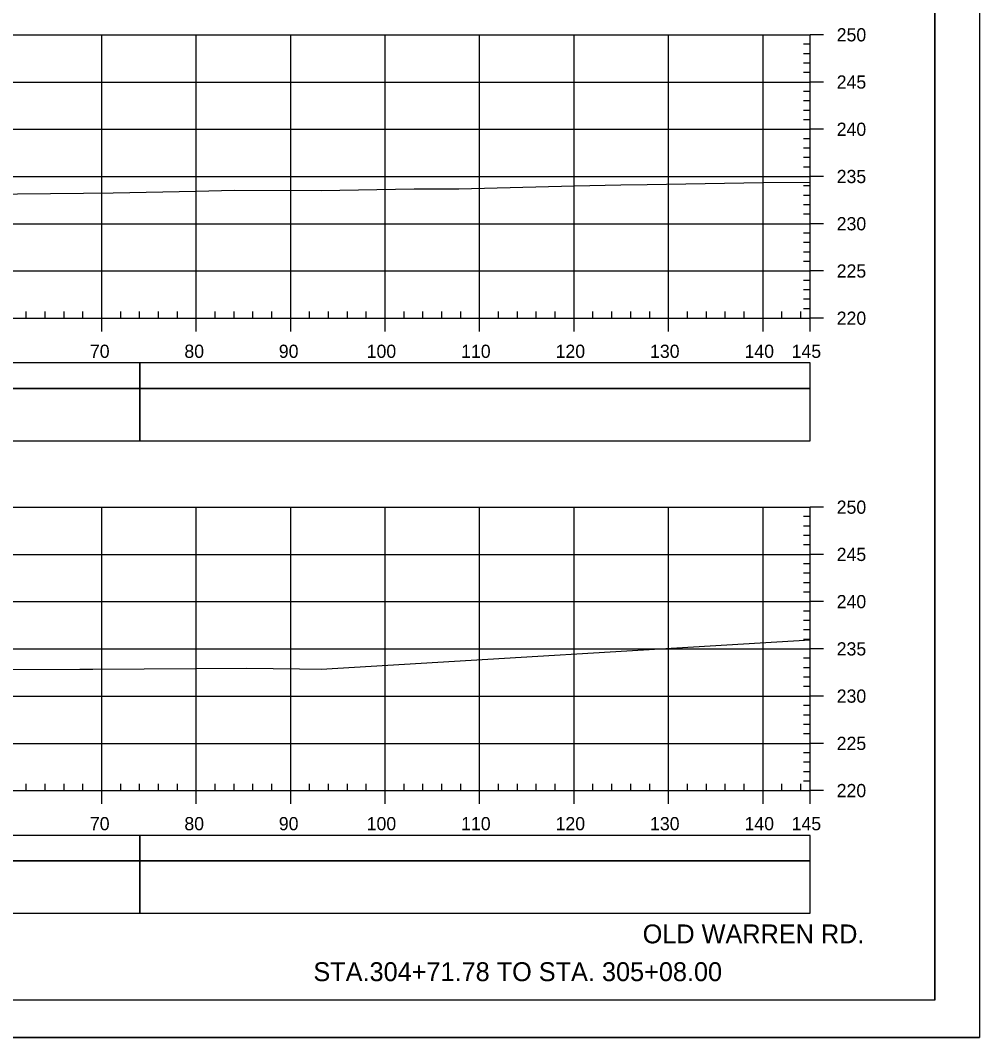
# Model space of a CAD drawing. Extents: x 1386544 to 1388153, y 379785 to 390999.
# Drawn here: x 1388051.6 to 1388153.2, y 384037.7 to 384145.4 of the extents above; entities that cross this region are included whole.
import ezdxf

# ---------------------------------------------------------------- set-up
doc = ezdxf.new("R2010")
doc.units = 0
for name, color, linetype in [('R_Axis', 7, 'Continuous'), ('R_Axis Annot', 7, 'Continuous'), ('R_Border', 7, 'Continuous'), ('R_Draft', 7, 'Continuous'), ('R_Exist Surface', 7, 'Continuous'), ('R_Grid', 7, 'Continuous'), ('R_No Plot', 7, 'Continuous'), ('R_Striping', 7, 'Continuous')]:
    doc.layers.add(name, color=color, linetype=linetype)

msp = doc.modelspace()

# ---------------------------------------------------------------- linework, layer by layer
at = {"layer": 'R_Axis'}
for p, q in [((1388135.25, 384113.84), (1388135.25, 384143.84)), ((1388136.65, 384143.84), (1388135.25, 384143.84)), ((1388135.25, 384142.84), (1388134.55, 384142.84)), ((1388135.25, 384141.84), (1388134.55, 384141.84)), ((1388135.25, 384140.84), (1388134.55, 384140.84)), ((1388135.25, 384139.84), (1388134.55, 384139.84)), ((1388136.65, 384138.84), (1388135.25, 384138.84)), ((1388135.25, 384137.84), (1388134.55, 384137.84)), ((1388135.25, 384136.84), (1388134.55, 384136.84)), ((1388135.25, 384135.84), (1388134.55, 384135.84)), ((1388135.25, 384134.84), (1388134.55, 384134.84)), ((1388136.65, 384133.84), (1388135.25, 384133.84)), ((1388135.25, 384132.84), (1388134.55, 384132.84)), ((1388135.25, 384131.84), (1388134.55, 384131.84)), ((1388135.25, 384130.84), (1388134.55, 384130.84)), ((1388135.25, 384129.84), (1388134.55, 384129.84)), ((1388136.65, 384128.84), (1388135.25, 384128.84)), ((1388135.25, 384127.84), (1388134.55, 384127.84)), ((1388135.25, 384126.84), (1388134.55, 384126.84)), ((1388135.25, 384125.84), (1388134.55, 384125.84)), ((1388135.25, 384124.84), (1388134.55, 384124.84)), ((1388135.25, 384122.84), (1388134.55, 384122.84)), ((1388136.65, 384123.84), (1388135.25, 384123.84)), ((1388135.25, 384121.84), (1388134.55, 384121.84)), ((1388135.25, 384120.84), (1388134.55, 384120.84)), ((1388135.25, 384119.84), (1388134.55, 384119.84)), ((1388136.65, 384118.84), (1388135.25, 384118.84)), ((1388135.25, 384117.84), (1388134.55, 384117.84)), ((1388135.25, 384116.84), (1388134.55, 384116.84)), ((1388135.25, 384115.84), (1388134.55, 384115.84)), ((1388052.25, 384113.84), (1388052.25, 384114.54)), ((1388054.25, 384113.84), (1388054.25, 384114.54)), ((1388056.25, 384113.84), (1388056.25, 384114.54)), ((1388058.25, 384113.84), (1388058.25, 384114.54)), ((1388062.25, 384113.84), (1388062.25, 384114.54)), ((1388064.25, 384113.84), (1388064.25, 384114.54)), ((1388066.25, 384113.84), (1388066.25, 384114.54)), ((1388068.25, 384113.84), (1388068.25, 384114.54)), ((1388072.25, 384113.84), (1388072.25, 384114.54)), ((1388074.25, 384113.84), (1388074.25, 384114.54)), ((1388076.25, 384113.84), (1388076.25, 384114.54)), ((1388078.25, 384113.84), (1388078.25, 384114.54)), ((1388082.25, 384113.84), (1388082.25, 384114.54)), ((1388084.25, 384113.84), (1388084.25, 384114.54)), ((1388086.25, 384113.84), (1388086.25, 384114.54)), ((1388088.25, 384113.84), (1388088.25, 384114.54)), ((1388092.25, 384113.84), (1388092.25, 384114.54)), ((1388094.25, 384113.84), (1388094.25, 384114.54)), ((1388096.25, 384113.84), (1388096.25, 384114.54)), ((1388098.25, 384113.84), (1388098.25, 384114.54)), ((1388102.25, 384113.84), (1388102.25, 384114.54)), ((1388104.25, 384113.84), (1388104.25, 384114.54)), ((1388106.25, 384113.84), (1388106.25, 384114.54)), ((1388108.25, 384113.84), (1388108.25, 384114.54)), ((1388112.25, 384113.84), (1388112.25, 384114.54)), ((1388114.25, 384113.84), (1388114.25, 384114.54)), ((1388116.25, 384113.84), (1388116.25, 384114.54)), ((1388118.25, 384113.84), (1388118.25, 384114.54)), ((1388122.25, 384113.84), (1388122.25, 384114.54)), ((1388124.25, 384113.84), (1388124.25, 384114.54)), ((1388126.25, 384113.84), (1388126.25, 384114.54)), ((1388128.25, 384113.84), (1388128.25, 384114.54)), ((1388132.25, 384113.84), (1388132.25, 384114.54)), ((1388134.25, 384113.84), (1388134.25, 384114.54)), ((1388135.25, 384114.84), (1388134.55, 384114.84)), ((1387845.25, 384113.84), (1388135.25, 384113.84)), ((1388060.25, 384112.44), (1388060.25, 384113.84)), ((1388070.25, 384112.44), (1388070.25, 384113.84)), ((1388080.25, 384112.44), (1388080.25, 384113.84)), ((1388090.25, 384112.44), (1388090.25, 384113.84)), ((1388100.25, 384112.44), (1388100.25, 384113.84)), ((1388110.25, 384112.44), (1388110.25, 384113.84)), ((1388120.25, 384112.44), (1388120.25, 384113.84)), ((1388130.25, 384112.44), (1388130.25, 384113.84)), ((1388135.25, 384112.44), (1388135.25, 384113.84)), ((1388136.65, 384113.84), (1388135.25, 384113.84)), ((1388135.25, 384063.84), (1388135.25, 384093.84)), ((1388136.65, 384093.84), (1388135.25, 384093.84)), ((1388135.25, 384092.84), (1388134.55, 384092.84)), ((1388135.25, 384091.84), (1388134.55, 384091.84)), ((1388135.25, 384090.84), (1388134.55, 384090.84)), ((1388135.25, 384089.84), (1388134.55, 384089.84)), ((1388136.65, 384088.84), (1388135.25, 384088.84)), ((1388135.25, 384087.84), (1388134.55, 384087.84)), ((1388135.25, 384086.84), (1388134.55, 384086.84)), ((1388135.25, 384085.84), (1388134.55, 384085.84)), ((1388135.25, 384084.84), (1388134.55, 384084.84)), ((1388136.65, 384083.84), (1388135.25, 384083.84)), ((1388135.25, 384082.84), (1388134.55, 384082.84)), ((1388135.25, 384081.84), (1388134.55, 384081.84)), ((1388135.25, 384080.84), (1388134.55, 384080.84)), ((1388135.25, 384079.84), (1388134.55, 384079.84)), ((1388136.65, 384078.84), (1388135.25, 384078.84)), ((1388135.25, 384077.84), (1388134.55, 384077.84)), ((1388135.25, 384076.84), (1388134.55, 384076.84)), ((1388135.25, 384075.84), (1388134.55, 384075.84)), ((1388135.25, 384074.84), (1388134.55, 384074.84)), ((1388136.65, 384073.84), (1388135.25, 384073.84)), ((1388135.25, 384072.84), (1388134.55, 384072.84)), ((1388135.25, 384071.84), (1388134.55, 384071.84)), ((1388135.25, 384070.84), (1388134.55, 384070.84)), ((1388135.25, 384069.84), (1388134.55, 384069.84)), ((1388136.65, 384068.84), (1388135.25, 384068.84)), ((1388135.25, 384067.84), (1388134.55, 384067.84)), ((1388135.25, 384066.84), (1388134.55, 384066.84)), ((1388135.25, 384065.84), (1388134.55, 384065.84)), ((1388135.25, 384064.84), (1388134.55, 384064.84)), ((1387845.25, 384063.84), (1388135.25, 384063.84)), ((1388052.25, 384063.84), (1388052.25, 384064.54)), ((1388054.25, 384063.84), (1388054.25, 384064.54)), ((1388056.25, 384063.84), (1388056.25, 384064.54)), ((1388058.25, 384063.84), (1388058.25, 384064.54)), ((1388060.25, 384062.44), (1388060.25, 384063.84)), ((1388062.25, 384063.84), (1388062.25, 384064.54)), ((1388064.25, 384063.84), (1388064.25, 384064.54)), ((1388066.25, 384063.84), (1388066.25, 384064.54)), ((1388068.25, 384063.84), (1388068.25, 384064.54)), ((1388070.25, 384062.44), (1388070.25, 384063.84)), ((1388072.25, 384063.84), (1388072.25, 384064.54)), ((1388074.25, 384063.84), (1388074.25, 384064.54)), ((1388076.25, 384063.84), (1388076.25, 384064.54)), ((1388078.25, 384063.84), (1388078.25, 384064.54)), ((1388080.25, 384062.44), (1388080.25, 384063.84)), ((1388082.25, 384063.84), (1388082.25, 384064.54)), ((1388084.25, 384063.84), (1388084.25, 384064.54)), ((1388086.25, 384063.84), (1388086.25, 384064.54)), ((1388088.25, 384063.84), (1388088.25, 384064.54)), ((1388090.25, 384062.44), (1388090.25, 384063.84)), ((1388092.25, 384063.84), (1388092.25, 384064.54)), ((1388094.25, 384063.84), (1388094.25, 384064.54)), ((1388096.25, 384063.84), (1388096.25, 384064.54)), ((1388098.25, 384063.84), (1388098.25, 384064.54)), ((1388100.25, 384062.44), (1388100.25, 384063.84)), ((1388102.25, 384063.84), (1388102.25, 384064.54)), ((1388104.25, 384063.84), (1388104.25, 384064.54)), ((1388106.25, 384063.84), (1388106.25, 384064.54)), ((1388108.25, 384063.84), (1388108.25, 384064.54)), ((1388110.25, 384062.44), (1388110.25, 384063.84)), ((1388112.25, 384063.84), (1388112.25, 384064.54)), ((1388114.25, 384063.84), (1388114.25, 384064.54)), ((1388116.25, 384063.84), (1388116.25, 384064.54)), ((1388118.25, 384063.84), (1388118.25, 384064.54)), ((1388120.25, 384062.44), (1388120.25, 384063.84)), ((1388122.25, 384063.84), (1388122.25, 384064.54)), ((1388124.25, 384063.84), (1388124.25, 384064.54)), ((1388126.25, 384063.84), (1388126.25, 384064.54)), ((1388128.25, 384063.84), (1388128.25, 384064.54)), ((1388130.25, 384062.44), (1388130.25, 384063.84)), ((1388132.25, 384063.84), (1388132.25, 384064.54)), ((1388134.25, 384063.84), (1388134.25, 384064.54)), ((1388135.25, 384062.44), (1388135.25, 384063.84)), ((1388136.65, 384063.84), (1388135.25, 384063.84))]:
    msp.add_line(p, q, dxfattribs=at)
at = {"layer": 'R_Axis Annot'}
for points in [[(1388064.27, 384106.39), (1388135.25, 384106.39), (1388135.25, 384109.1), (1388064.27, 384109.1)], [(1388064.27, 384100.87), (1388135.25, 384100.87), (1388135.25, 384106.39), (1388064.27, 384106.39)], [(1388064.27, 384056.39), (1388135.25, 384056.39), (1388135.25, 384059.1), (1388064.27, 384059.1)], [(1388064.27, 384050.87), (1388135.25, 384050.87), (1388135.25, 384056.39), (1388064.27, 384056.39)]]:
    msp.add_lwpolyline(points, close=True, dxfattribs=at)
at = {"layer": 'R_Border'}
for q in [(1388148.43, 384247.13), (1387832.25, 384041.67)]:
    msp.add_line((1388148.43, 384041.67), q, dxfattribs=at)
at = {"layer": 'R_Exist Surface'}
for points in [[(1388047.81, 384126.96), (1388058.32, 384127.08), (1388061.44, 384127.12), (1388070.19, 384127.29), (1388074.29, 384127.38), (1388083.47, 384127.36), (1388093.33, 384127.53), (1388098.06, 384127.54), (1388110.27, 384127.85), (1388115.21, 384127.95), (1388118, 384128.01), (1388130.28, 384128.21), (1388135.25, 384128.23)], [(1388046.25, 384076.65), (1388057.93, 384076.69), (1388059.29, 384076.68), (1388075.61, 384076.78), (1388081.17, 384076.71), (1388083.46, 384076.7), (1388135.25, 384079.79)]]:
    msp.add_lwpolyline(points, dxfattribs=at)
at = {"layer": 'R_Grid'}
for p, q in [((1387845.25, 384143.84), (1388135.25, 384143.84)), ((1388060.25, 384113.84), (1388060.25, 384143.84)), ((1388070.25, 384113.84), (1388070.25, 384143.84)), ((1388080.25, 384113.84), (1388080.25, 384143.84)), ((1388090.25, 384113.84), (1388090.25, 384143.84)), ((1388100.25, 384113.84), (1388100.25, 384143.84)), ((1388110.25, 384113.84), (1388110.25, 384143.84)), ((1388120.25, 384113.84), (1388120.25, 384143.84)), ((1388130.25, 384113.84), (1388130.25, 384143.84)), ((1388135.25, 384113.84), (1388135.25, 384143.84)), ((1387845.25, 384138.84), (1388135.25, 384138.84)), ((1387845.25, 384133.84), (1388135.25, 384133.84)), ((1387845.25, 384128.84), (1388135.25, 384128.84)), ((1387845.25, 384123.84), (1388135.25, 384123.84)), ((1387845.25, 384118.84), (1388135.25, 384118.84)), ((1387845.25, 384113.84), (1388135.25, 384113.84)), ((1387845.25, 384093.84), (1388135.25, 384093.84)), ((1388060.25, 384063.84), (1388060.25, 384093.84)), ((1388070.25, 384063.84), (1388070.25, 384093.84)), ((1388080.25, 384063.84), (1388080.25, 384093.84)), ((1388090.25, 384063.84), (1388090.25, 384093.84)), ((1388100.25, 384063.84), (1388100.25, 384093.84)), ((1388110.25, 384063.84), (1388110.25, 384093.84)), ((1388120.25, 384063.84), (1388120.25, 384093.84)), ((1388130.25, 384063.84), (1388130.25, 384093.84)), ((1388135.25, 384063.84), (1388135.25, 384093.84)), ((1387845.25, 384088.84), (1388135.25, 384088.84)), ((1387845.25, 384083.84), (1388135.25, 384083.84)), ((1387845.25, 384078.84), (1388135.25, 384078.84)), ((1387845.25, 384073.84), (1388135.25, 384073.84)), ((1387845.25, 384068.84), (1388135.25, 384068.84)), ((1387845.25, 384063.84), (1388135.25, 384063.84))]:
    msp.add_line(p, q, dxfattribs=at)
at = {"layer": 'R_No Plot'}
msp.add_line((1387819.85, 384037.69), (1388153.18, 384037.69), dxfattribs=at)
for points in [[(1387819.84, 384251.02), (1388153.18, 384251.02), (1388153.18, 384037.69), (1387819.84, 384037.69)], [(1388066.17, 384247.13), (1388085.79, 384247.13), (1388085.79, 384237.25), (1388101.9, 384237.25), (1388125.1, 384237.25), (1388125.1, 384212.92), (1388148.43, 384212.92), (1388148.43, 384041.67), (1387832.25, 384041.67), (1387832.25, 384247.13)]]:
    msp.add_lwpolyline(points, close=True, dxfattribs=at)
at = {"layer": 'R_Striping'}
for points in [[(1388032.93, 384106.4), (1388064.27, 384106.4), (1388064.27, 384109.1), (1388032.93, 384109.1)], [(1388032.93, 384100.87), (1388064.27, 384100.87), (1388064.27, 384106.4), (1388032.93, 384106.4)], [(1388032.93, 384056.4), (1388064.27, 384056.4), (1388064.27, 384059.1), (1388032.93, 384059.1)], [(1388032.93, 384050.87), (1388064.27, 384050.87), (1388064.27, 384056.4), (1388032.93, 384056.4)]]:
    msp.add_lwpolyline(points, close=True, dxfattribs=at)

# ---------------------------------------------------------------- texts
at = {"layer": 'R_Axis Annot'}
for s, p in [('250', (1388138.05, 384143.14)), ('245', (1388138.05, 384138.14)), ('240', (1388138.05, 384133.14)), ('235', (1388138.05, 384128.14)), ('230', (1388138.05, 384123.14)), ('225', (1388138.05, 384118.14)), ('220', (1388138.05, 384113.14)), ('70', (1388058.99, 384109.64)), ('80', (1388068.99, 384109.64)), ('90', (1388078.99, 384109.64)), ('100', (1388088.29, 384109.64)), ('110', (1388098.29, 384109.64)), ('120', (1388108.29, 384109.64)), ('130', (1388118.29, 384109.64)), ('140', (1388128.29, 384109.64)), ('145', (1388133.28, 384109.64)), ('250', (1388138.05, 384093.14)), ('245', (1388138.05, 384088.14)), ('240', (1388138.05, 384083.14)), ('235', (1388138.05, 384078.14)), ('230', (1388138.05, 384073.14)), ('225', (1388138.05, 384068.14)), ('220', (1388138.05, 384063.14)), ('70', (1388058.99, 384059.64)), ('80', (1388068.99, 384059.64)), ('90', (1388078.99, 384059.64)), ('100', (1388088.29, 384059.64)), ('110', (1388098.29, 384059.64)), ('120', (1388108.29, 384059.64)), ('130', (1388118.29, 384059.64)), ('140', (1388128.29, 384059.64)), ('145', (1388133.28, 384059.64))]:
    msp.add_text(s, height=1.4, dxfattribs=at).set_placement(p)
at = {"layer": 'R_Draft'}
for s, p in [('OLD WARREN RD.', (1388117.51, 384047.67)), ('STA.304+71.78 TO STA. 305+08.00', (1388082.65, 384043.67))]:
    msp.add_text(s, height=2, dxfattribs=at).set_placement(p)

doc.saveas('drawing.dxf')
